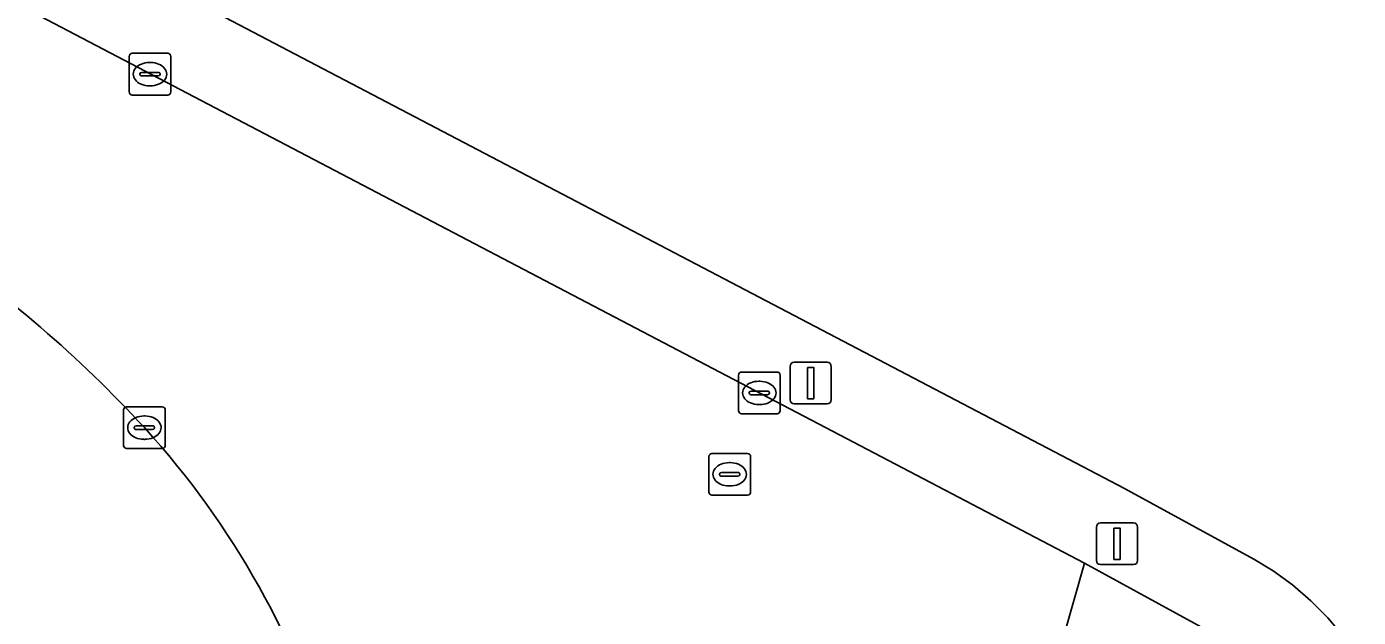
# Model space of a CAD drawing. Extents: x 156412 to 157779, y 382335 to 383768.
# Drawn here: x 157407.99 to 157439.91, y 382626.81 to 382640.97 of the extents above; entities that cross this region are included whole.
import ezdxf

# ---------------------------------------------------------------- set-up
doc = ezdxf.new("R2010")
doc.units = 0
for name, color, linetype in [('IMGEO_Berm_groen', 7, 'Continuous'), ('IMGEO_Fietspad_gesloten', 7, 'Continuous'), ('IMGEO_Grasland_agrarisch', 7, 'Continuous'), ('IMGEO_Groenvoorziening', 7, 'Continuous'), ('IMGEO_Kolk', 7, 'Continuous'), ('IMGEO_Lichtmast', 7, 'Continuous'), ('IMGEO_Rijbaan_lokaal_gesloten', 7, 'Continuous'), ('IMGEO_Rioolput', 7, 'Continuous'), ('IMGEO_Verkeersbordpaal', 7, 'Continuous')]:
    doc.layers.add(name, color=color, linetype=linetype)

msp = doc.modelspace()

# ---------------------------------------------------------------- linework, layer by layer
at = {"layer": 'IMGEO_Berm_groen'}
for centre, radius, start, end in [((157389.2, 382611.476), 29.371, 42.6126, 56.1002), ((157395.613, 382617.511), 20.565, 16.0858, 42.3356)]:
    msp.add_arc(centre, radius, start, end, dxfattribs=at)
at = {"layer": 'IMGEO_Fietspad_gesloten'}
msp.add_lwpolyline([(157436.399, 382626.444), (157433.35, 382628.11), (157432.604, 382625.498), (157432.818, 382625.44)], dxfattribs=at)
at = {"layer": 'IMGEO_Grasland_agrarisch'}
msp.add_lwpolyline([(157383.116, 382681.93), (157377.029, 382671.342), (157379.992, 382660.887), (157379.894, 382658.405), (157434.308, 382629.9), (157437.409, 382628.205), (157437.868, 382627.929), (157438.338, 382627.59), (157438.777, 382627.213), (157439.184, 382626.801), (157439.555, 382626.355), (157439.887, 382625.881), (157440.178, 382625.38)], dxfattribs=at)
at = {"layer": 'IMGEO_Groenvoorziening'}
for points in [[(157440.178, 382625.38), (157439.887, 382625.881), (157439.555, 382626.355), (157439.184, 382626.801), (157438.777, 382627.213), (157438.338, 382627.59), (157437.868, 382627.929), (157437.409, 382628.205), (157434.308, 382629.9), (157379.894, 382658.405), (157379.992, 382660.887), (157377.029, 382671.342), (157375.147, 382668.07), (157375.089, 382667.972), (157375.032, 382667.872), (157374.977, 382667.772)], [(157378.488, 382656.985), (157379.078, 382656.541), (157433.35, 382628.11)], [(157433.35, 382628.11), (157436.399, 382626.444)]]:
    msp.add_lwpolyline(points, dxfattribs=at)
at = {"layer": 'IMGEO_Kolk'}
for p, q in [((157410.448, 382639.409), (157410.448, 382640.261)), ((157410.523, 382640.335), (157411.375, 382640.335)), ((157411.449, 382640.261), (157411.449, 382639.409)), ((157410.707, 382639.829), (157410.707, 382639.841)), ((157410.75, 382639.878), (157411.148, 382639.878)), ((157410.936, 382640.115), (157410.961, 382640.115)), ((157411.191, 382639.841), (157411.191, 382639.829)), ((157411.145, 382639.792), (157410.747, 382639.792)), ((157410.959, 382639.555), (157410.934, 382639.555)), ((157411.375, 382639.335), (157410.523, 382639.335)), ((157425.054, 382631.768), (157425.054, 382632.62)), ((157425.129, 382632.694), (157425.981, 382632.694)), ((157426.055, 382632.62), (157426.055, 382631.768)), ((157425.313, 382632.188), (157425.313, 382632.2)), ((157425.356, 382632.237), (157425.754, 382632.237)), ((157425.542, 382632.474), (157425.567, 382632.474)), ((157425.797, 382632.2), (157425.797, 382632.188)), ((157410.389, 382631.861), (157411.241, 382631.861)), ((157425.751, 382632.151), (157425.353, 382632.151)), ((157425.565, 382631.914), (157425.54, 382631.914)), ((157410.314, 382630.935), (157410.314, 382631.787)), ((157410.802, 382631.641), (157410.827, 382631.641)), ((157411.315, 382631.787), (157411.315, 382630.935)), ((157425.981, 382631.694), (157425.129, 382631.694)), ((157410.573, 382631.355), (157410.573, 382631.367)), ((157411.011, 382631.318), (157410.613, 382631.318)), ((157410.616, 382631.404), (157411.014, 382631.404)), ((157411.057, 382631.367), (157411.057, 382631.355)), ((157410.825, 382631.081), (157410.8, 382631.081)), ((157411.241, 382630.861), (157410.389, 382630.861))]:
    msp.add_line(p, q, dxfattribs=at)
for points in [[(157410.448, 382639.409), (157410.448, 382640.261)], [(157410.523, 382640.335), (157411.375, 382640.335)], [(157411.449, 382640.261), (157411.449, 382639.409)], [(157411.375, 382639.335), (157410.523, 382639.335)], [(157425.054, 382631.768), (157425.054, 382632.62)], [(157425.129, 382632.694), (157425.981, 382632.694)], [(157426.055, 382632.62), (157426.055, 382631.768)], [(157410.389, 382631.861), (157411.241, 382631.861)], [(157410.314, 382630.935), (157410.314, 382631.787)], [(157411.315, 382631.787), (157411.315, 382630.935)], [(157425.981, 382631.694), (157425.129, 382631.694)], [(157411.241, 382630.861), (157410.389, 382630.861)]]:
    msp.add_lwpolyline(points, dxfattribs=at)
for centre, radius, start, end in [((157410.525, 382640.259), 0.0765, 91.552, 178.448), ((157410.525, 382640.259), 0.0765, 91.552, 178.448), ((157411.373, 382640.259), 0.0765, 1.552, 88.448), ((157411.373, 382640.259), 0.0765, 1.552, 88.448), ((157410.747, 382639.838), 0.0403, 85.8775, 175.7526), ((157410.744, 382639.828), 0.0366, 178.938, 274.7102), ((157411.148, 382639.835), 0.043, 264.8664, 352.4533), ((157411.152, 382639.84), 0.0386, 1.7309, 96.639), ((157410.525, 382639.411), 0.0765, 181.552, 268.448), ((157410.525, 382639.411), 0.0765, 181.552, 268.448), ((157411.373, 382639.411), 0.0765, 271.552, 358.448), ((157411.373, 382639.411), 0.0765, 271.552, 358.448), ((157425.131, 382632.618), 0.0765, 91.552, 178.448), ((157425.131, 382632.618), 0.0765, 91.552, 178.448), ((157425.979, 382632.618), 0.0765, 1.552, 88.448), ((157425.979, 382632.618), 0.0765, 1.552, 88.448), ((157425.353, 382632.197), 0.0403, 85.8775, 175.7526), ((157425.35, 382632.187), 0.0366, 178.938, 274.7102), ((157425.754, 382632.194), 0.043, 264.8664, 352.4533), ((157425.758, 382632.199), 0.0386, 1.7309, 96.639), ((157410.391, 382631.785), 0.0765, 91.552, 178.448), ((157410.391, 382631.785), 0.0765, 91.552, 178.448), ((157411.239, 382631.785), 0.0765, 1.552, 88.448), ((157411.239, 382631.785), 0.0765, 1.552, 88.448), ((157425.131, 382631.77), 0.0765, 181.552, 268.448), ((157425.131, 382631.77), 0.0765, 181.552, 268.448), ((157425.979, 382631.77), 0.0765, 271.552, 358.448), ((157425.979, 382631.77), 0.0765, 271.552, 358.448), ((157410.613, 382631.364), 0.0403, 85.8775, 175.7526), ((157410.61, 382631.354), 0.0366, 178.938, 274.7102), ((157411.014, 382631.361), 0.043, 264.8664, 352.4533), ((157411.018, 382631.366), 0.0386, 1.7309, 96.639), ((157410.391, 382630.937), 0.0765, 181.552, 268.448), ((157410.391, 382630.937), 0.0765, 181.552, 268.448), ((157411.239, 382630.937), 0.0765, 271.552, 358.448), ((157411.239, 382630.937), 0.0765, 271.552, 358.448)]:
    msp.add_arc(centre, radius, start, end, dxfattribs=at)
for centre, major_axis, ratio, start_param, end_param in [((157410.935, 382639.835), (-0.387, 0.002), 0.722429, 4.712389, 7.853982), ((157410.96, 382639.835), (-0.39, 0.002), 0.717154, 1.570796, 4.712389), ((157425.541, 382632.194), (-0.387, 0.002), 0.722429, 4.712389, 7.853982), ((157425.566, 382632.194), (-0.39, 0.002), 0.717154, 1.570796, 4.712389), ((157410.801, 382631.361), (-0.387, 0.002), 0.722429, 4.712389, 7.853982), ((157410.826, 382631.361), (-0.39, 0.002), 0.717154, 1.570796, 4.712389)]:
    msp.add_ellipse(centre, major_axis=major_axis, ratio=ratio, start_param=start_param, end_param=end_param, dxfattribs=at)
at = {"layer": 'IMGEO_Lichtmast'}
for p, q in [((157426.29, 382632.031), (157426.29, 382632.831)), ((157426.29, 382632.831), (157426.29, 382632.031)), ((157426.39, 382632.931), (157427.18, 382632.931)), ((157427.18, 382632.931), (157426.39, 382632.931)), ((157427.28, 382632.831), (157427.28, 382632.031)), ((157427.28, 382632.031), (157427.28, 382632.831)), ((157427.18, 382631.931), (157426.39, 382631.931)), ((157426.39, 382631.931), (157427.18, 382631.931))]:
    msp.add_line(p, q, dxfattribs=at)
msp.add_lwpolyline([(157426.71, 382632.806), (157426.86, 382632.806), (157426.86, 382632.056), (157426.71, 382632.056), (157426.71, 382632.806)], dxfattribs=at)
for centre, start, end in [((157426.39, 382632.831), 90, 180), ((157426.39, 382632.831), 90, 180), ((157427.18, 382632.831), 0, 90), ((157427.18, 382632.831), 360, 90), ((157426.39, 382632.031), 180, 270), ((157426.39, 382632.031), 180, 270), ((157427.18, 382632.031), 270, 0), ((157427.18, 382632.031), 270, 0)]:
    msp.add_arc(centre, 0.1, start, end, dxfattribs=at)
at = {"layer": 'IMGEO_Rijbaan_lokaal_gesloten'}
msp.add_lwpolyline([(157432.704, 382624.397), (157432.702, 382624.912), (157432.818, 382625.44), (157432.604, 382625.498), (157433.35, 382628.11), (157379.078, 382656.541), (157378.488, 382656.985)], dxfattribs=at)
for centre, radius, start, end in [((157389.2, 382611.476), 29.371, 42.6126, 56.1002), ((157395.613, 382617.511), 20.565, 16.0858, 42.3356)]:
    msp.add_arc(centre, radius, start, end, dxfattribs=at)
at = {"layer": 'IMGEO_Rioolput'}
for p, q in [((157424.344, 382629.817), (157424.344, 382630.669)), ((157424.419, 382630.743), (157425.271, 382630.743)), ((157425.345, 382630.669), (157425.345, 382629.817)), ((157424.646, 382630.286), (157425.044, 382630.286)), ((157424.832, 382630.523), (157424.857, 382630.523)), ((157424.603, 382630.237), (157424.603, 382630.249)), ((157425.041, 382630.2), (157424.643, 382630.2)), ((157424.855, 382629.963), (157424.83, 382629.963)), ((157425.087, 382630.249), (157425.087, 382630.237)), ((157425.271, 382629.743), (157424.419, 382629.743))]:
    msp.add_line(p, q, dxfattribs=at)
for points in [[(157424.344, 382629.817), (157424.344, 382630.669)], [(157424.419, 382630.743), (157425.271, 382630.743)], [(157425.345, 382630.669), (157425.345, 382629.817)], [(157425.271, 382629.743), (157424.419, 382629.743)]]:
    msp.add_lwpolyline(points, dxfattribs=at)
for centre, radius, start, end in [((157424.421, 382630.667), 0.0765, 91.552, 178.448), ((157424.421, 382630.667), 0.0765, 91.552, 178.448), ((157425.269, 382630.667), 0.0765, 1.552, 88.448), ((157425.269, 382630.667), 0.0765, 1.552, 88.448), ((157424.643, 382630.246), 0.0403, 85.8775, 175.7526), ((157425.048, 382630.248), 0.0386, 1.7309, 96.639), ((157424.64, 382630.236), 0.0366, 178.938, 274.7102), ((157425.044, 382630.243), 0.043, 264.8664, 352.4533), ((157424.421, 382629.819), 0.0765, 181.552, 268.448), ((157424.421, 382629.819), 0.0765, 181.552, 268.448), ((157425.269, 382629.819), 0.0765, 271.552, 358.448), ((157425.269, 382629.819), 0.0765, 271.552, 358.448)]:
    msp.add_arc(centre, radius, start, end, dxfattribs=at)
for centre, major_axis, ratio, start_param, end_param in [((157424.831, 382630.243), (-0.387, 0.002), 0.722429, 4.712389, 7.853982), ((157424.856, 382630.243), (-0.39, 0.002), 0.717154, 1.570796, 4.712389)]:
    msp.add_ellipse(centre, major_axis=major_axis, ratio=ratio, start_param=start_param, end_param=end_param, dxfattribs=at)
at = {"layer": 'IMGEO_Verkeersbordpaal'}
for p, q in [((157433.633, 382628.177), (157433.633, 382628.977)), ((157433.633, 382628.977), (157433.633, 382628.177)), ((157433.733, 382629.077), (157434.523, 382629.077)), ((157434.523, 382629.077), (157433.733, 382629.077)), ((157434.623, 382628.977), (157434.623, 382628.177)), ((157434.623, 382628.177), (157434.623, 382628.977)), ((157434.523, 382628.077), (157433.733, 382628.077)), ((157433.733, 382628.077), (157434.523, 382628.077))]:
    msp.add_line(p, q, dxfattribs=at)
msp.add_lwpolyline([(157434.053, 382628.952), (157434.203, 382628.952), (157434.203, 382628.202), (157434.053, 382628.202), (157434.053, 382628.952)], dxfattribs=at)
for centre, start, end in [((157433.733, 382628.977), 90, 180), ((157433.733, 382628.977), 90, 180), ((157434.523, 382628.977), 0, 90), ((157434.523, 382628.977), 360, 90), ((157433.733, 382628.177), 180, 270), ((157433.733, 382628.177), 180, 270), ((157434.523, 382628.177), 270, 0), ((157434.523, 382628.177), 270, 0)]:
    msp.add_arc(centre, 0.1, start, end, dxfattribs=at)

doc.saveas('drawing.dxf')
